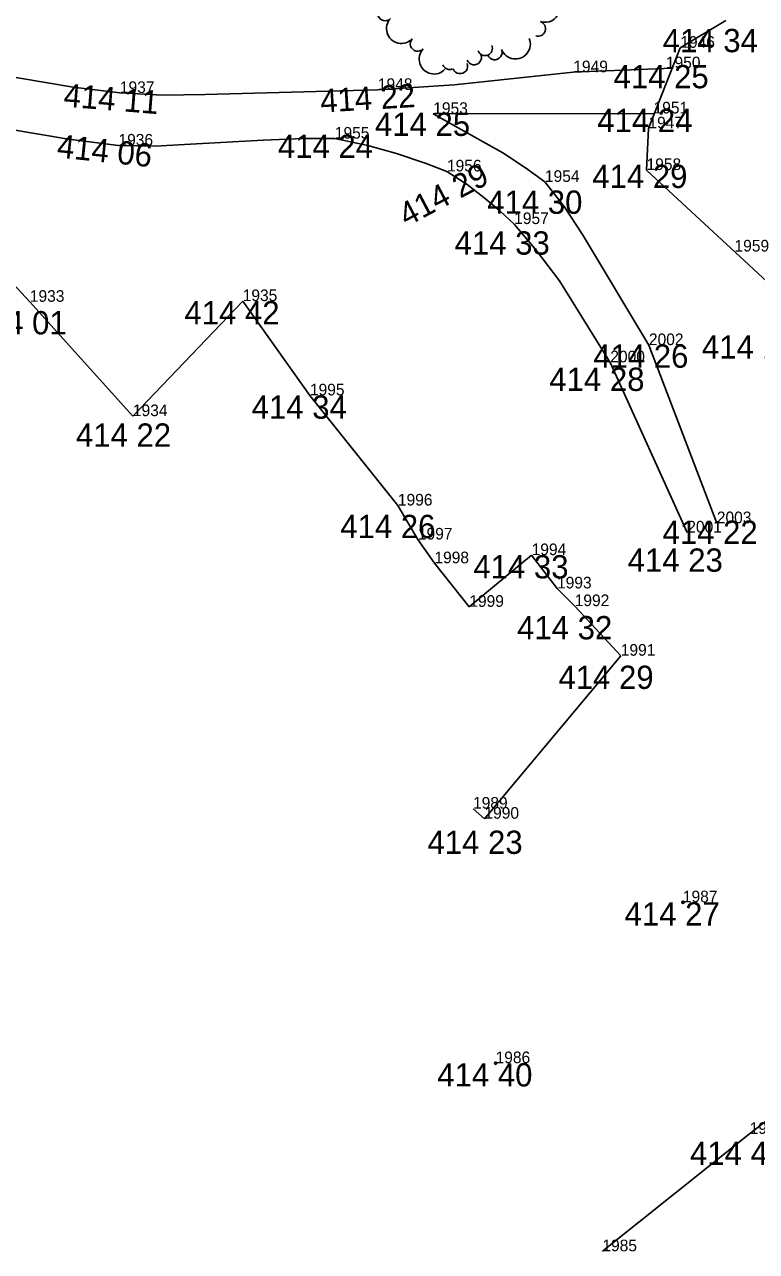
# Model space of a CAD drawing. Extents: x -559180 to -551373, y -1076947 to -1072071.
# Drawn here: x -555059.2 to -555027.7, y -1073086.5 to -1073033.8 of the extents above; entities that cross this region are included whole.
import ezdxf

# ---------------------------------------------------------------- set-up
doc = ezdxf.new("R2010")
doc.units = 0
for name, color, linetype in [('12_PLOTY', 7, 'Continuous'), ('17_KOMUNIKACE', 7, 'Continuous'), ('1_VODA_ZN', 7, 'Continuous'), ('34_ZELEN', 7, 'Continuous'), ('3_BODY', 7, 'Continuous'), ('6_VYSKY', 7, 'Continuous')]:
    doc.layers.add(name, color=color, linetype=linetype)

# ---------------------------------------------------------------- blocks, each defined once
blk = doc.blocks.new('POINT_DISPLAY')
blk.add_line((0, 0), (0, 0))
blk = doc.blocks.new('STLV')
at = {"layer": '34_ZELEN'}
blk.add_circle((0, 0), 0.5, dxfattribs=at)
for centre, radius, start, end in [((-1.866, 3.377), 0.64, 7.279, 187.2791), ((-0.914, 3.498), 0.32, 7.279, 187.2791), ((0.038, 3.62), 0.32, 7.279, 187.2791), ((0.673, 3.701), 0.32, 7.279, 187.2791), ((1.372, 3.62), 0.32, 7.279, 187.2791), ((1.839, 3.46), 0.64, 302.4264, 122.4264), ((-0.552, 3.222), 0.32, 97.2791, 188.0812), ((-0.556, 3.222), 0.32, 6.4769, 97.2791), ((-2.733, 2.607), 0.32, 72.1317, 252.1317), ((-2.248, 2.834), 0.32, 72.1317, 252.1317), ((2.354, 2.649), 0.32, 302.4264, 122.4264), ((2.893, 2.511), 0.32, 32.4264, 123.2285), ((-3.027, 1.693), 0.64, 72.1317, 252.1317), ((2.869, 1.839), 0.64, 302.4264, 122.4264), ((-3.322, 0.779), 0.32, 72.1317, 252.1317), ((3.383, 1.029), 0.32, 302.4264, 122.4264), ((3.287, 0.583), 0.32, 32.4264, 123.2285), ((3.285, 0.587), 0.32, 301.6242, 32.4264), ((-3.518, 0.17), 0.32, 72.1317, 252.1317), ((3.746, 0.168), 0.32, 252.1317, 72.1317), ((-3.366, -0.453), 0.32, 72.1317, 252.1317), ((3.452, -0.746), 0.64, 252.1317, 72.1317), ((-3.419, -1.001), 0.32, 136.9844, 316.9844), ((-2.717, -1.656), 0.64, 136.9844, 316.9844), ((3.157, -1.66), 0.32, 252.1317, 72.1317), ((-2.015, -2.311), 0.32, 136.9844, 316.9844), ((2.185, -2.318), 0.64, 201.8371, 21.8371), ((-1.313, -2.966), 0.64, 136.9844, 316.9844), ((0.877, -2.497), 0.32, 201.035, 291.8371), ((0.873, -2.499), 0.32, 291.8371, 22.6393), ((1.293, -2.675), 0.32, 201.8371, 21.8371), ((-0.192, -3.27), 0.32, 201.8371, 21.8371), ((0.402, -2.891), 0.32, 201.8371, 21.8371), ((-0.639, -3.093), 0.32, 201.035, 291.8371)]:
    blk.add_arc(centre, radius, start, end, dxfattribs=at)
blk.add_blockref('POINT_DISPLAY', (0, 0), dxfattribs=at)
blk = doc.blocks.new('T')
at = {"layer": '6_VYSKY'}
blk.add_circle((0, 0), 0.05, dxfattribs=at)

msp = doc.modelspace()

# ---------------------------------------------------------------- linework, layer by layer
at = {"layer": '12_PLOTY'}
for p, q in [((-555029.05, -1073033.58), (-555031, -1073034.76)), ((-555031, -1073034.76), (-555032.37, -1073038.22)), ((-555032.37, -1073038.22), (-555032.45, -1073040.01)), ((-555026.498, -1073045.521), (-555032.45, -1073040.01)), ((-555061.78, -1073042.63), (-555058.96, -1073045.67)), ((-555054.53, -1073050.58), (-555049.81, -1073045.64)), ((-555049.81, -1073045.64), (-555046.92, -1073049.69)), ((-555058.96, -1073045.67), (-555054.53, -1073050.58)), ((-555046.92, -1073049.69), (-555043.14, -1073054.42)), ((-555043.14, -1073054.42), (-555042.28, -1073055.88)), ((-555042.28, -1073055.88), (-555041.57, -1073056.9)), ((-555040.07, -1073058.77), (-555037.39, -1073056.55)), ((-555036.3, -1073057.98), (-555037.39, -1073056.55)), ((-555041.57, -1073056.9), (-555040.07, -1073058.77)), ((-555035.54, -1073058.74), (-555036.3, -1073057.98)), ((-555035.54, -1073058.74), (-555033.56, -1073060.87)), ((-555033.56, -1073060.87), (-555039.42, -1073067.87)), ((-555039.91, -1073067.44), (-555039.42, -1073067.87)), ((-555026.95, -1073080.57), (-555028.02, -1073081.41)), ((-555034.35, -1073086.45), (-555028.02, -1073081.41))]:
    msp.add_line(p, q, dxfattribs=at)
at = {"layer": '17_KOMUNIKACE'}
for p, q in [((-555035.6, -1073035.81), (-555031.344, -1073035.628)), ((-555032.117, -1073037.58), (-555041.62, -1073037.6)), ((-555032.35, -1073047.53), (-555029.43, -1073055.18)), ((-555034.01, -1073048.27), (-555030.7, -1073055.58))]:
    msp.add_line(p, q, dxfattribs=at)
for points in [[(-555068.34, -1073034.29), (-555059.48, -1073036.051), (-555057.098, -1073036.453), (-555055.09, -1073036.7)], [(-555044, -1073036.57), (-555040.716, -1073036.352), (-555035.6, -1073035.81)], [(-555069.11, -1073036.56), (-555059.853, -1073038.26), (-555057.299, -1073038.691), (-555055.15, -1073038.96)], [(-555055.09, -1073036.7), (-555053.254, -1073036.797), (-555051.418, -1073036.768), (-555044, -1073036.57)], [(-555041.62, -1073037.6), (-555038.622, -1073039.277), (-555037.66, -1073039.909), (-555036.82, -1073040.52)], [(-555055.15, -1073038.96), (-555053.569, -1073038.978), (-555052.307, -1073038.92), (-555048.936, -1073038.732), (-555047.215, -1073038.661), (-555045.85, -1073038.66)], [(-555045.85, -1073038.66), (-555044.431, -1073038.961), (-555043.198, -1073039.299), (-555041.921, -1073039.722), (-555041.03, -1073040.07)], [(-555041.03, -1073040.07), (-555040.156, -1073040.625), (-555039.439, -1073041.185), (-555038.751, -1073041.759), (-555038.14, -1073042.33)], [(-555036.82, -1073040.52), (-555035.996, -1073041.573), (-555035.207, -1073042.778), (-555032.35, -1073047.53)], [(-555038.14, -1073042.33), (-555037.201, -1073043.452), (-555036.196, -1073044.772), (-555034.01, -1073048.27)]]:
    msp.add_lwpolyline(points, dxfattribs=at)

# ---------------------------------------------------------------- block references
at = {"layer": '1_VODA_ZN'}
for p in [(-555031, -1073034.76), (-555031.62, -1073035.64), (-555035.6, -1073035.81), (-555055.09, -1073036.7), (-555044, -1073036.57), (-555041.62, -1073037.6), (-555032.15, -1073037.58), (-555032.37, -1073038.22), (-555045.85, -1073038.66), (-555055.15, -1073038.96), (-555041.03, -1073040.07), (-555032.45, -1073040.01), (-555036.82, -1073040.52), (-555038.14, -1073042.33), (-555028.67, -1073043.51), (-555049.81, -1073045.64), (-555058.96, -1073045.67), (-555032.35, -1073047.53), (-555034.01, -1073048.27), (-555046.92, -1073049.69), (-555054.53, -1073050.58), (-555043.14, -1073054.42), (-555030.7, -1073055.58), (-555029.43, -1073055.18), (-555042.28, -1073055.88), (-555037.39, -1073056.55), (-555041.57, -1073056.9), (-555036.3, -1073057.98), (-555040.07, -1073058.77), (-555035.54, -1073058.74), (-555033.56, -1073060.87), (-555039.91, -1073067.44), (-555039.42, -1073067.87), (-555030.89, -1073071.46), (-555038.94, -1073078.37), (-555028.02, -1073081.41), (-555034.35, -1073086.45)]:
    msp.add_blockref('POINT_DISPLAY', p, dxfattribs=at)
at = {"layer": '34_ZELEN'}
msp.add_blockref('STLV', (-555040.27, -1073032.28), dxfattribs=at)
at = {"layer": '6_VYSKY'}
for p in [(-555030.89, -1073071.46), (-555038.94, -1073078.37)]:
    msp.add_blockref('T', p, dxfattribs=at)

# ---------------------------------------------------------------- texts
at = {"layer": '3_BODY'}
for s, p in [('1946', (-555031, -1073034.76)), ('1949', (-555035.6, -1073035.81)), ('1950', (-555031.62, -1073035.64)), ('1948', (-555044, -1073036.57)), ('1937', (-555055.09, -1073036.7)), ('1953', (-555041.62, -1073037.6)), ('1951', (-555032.15, -1073037.58)), ('1947', (-555032.37, -1073038.22)), ('1955', (-555045.85, -1073038.66)), ('1936', (-555055.15, -1073038.96)), ('1956', (-555041.03, -1073040.07)), ('1958', (-555032.45, -1073040.01)), ('1954', (-555036.82, -1073040.52)), ('1957', (-555038.14, -1073042.33)), ('1959', (-555028.67, -1073043.51)), ('1935', (-555049.81, -1073045.64)), ('1933', (-555058.96, -1073045.67)), ('2002', (-555032.35, -1073047.53)), ('2000', (-555034.01, -1073048.27)), ('1995', (-555046.92, -1073049.69)), ('1934', (-555054.53, -1073050.58)), ('1996', (-555043.14, -1073054.42)), ('2001', (-555030.7, -1073055.58)), ('2003', (-555029.43, -1073055.18)), ('1997', (-555042.28, -1073055.88)), ('1994', (-555037.39, -1073056.55)), ('1998', (-555041.57, -1073056.9)), ('1993', (-555036.3, -1073057.98)), ('1999', (-555040.07, -1073058.77)), ('1992', (-555035.54, -1073058.74)), ('1991', (-555033.56, -1073060.87)), ('1989', (-555039.91, -1073067.44)), ('1990', (-555039.42, -1073067.87)), ('1987', (-555030.89, -1073071.46)), ('1986', (-555038.94, -1073078.37)), ('1984', (-555028.02, -1073081.41)), ('1985', (-555034.35, -1073086.45))]:
    msp.add_text(s, height=0.5, dxfattribs=at).set_placement(p)
at = {"layer": '6_VYSKY'}
for s, p in [('414 34', (-555031.754, -1073034.949)), ('414 25', (-555033.869, -1073036.498)), ('414 25', (-555044.125, -1073038.544)), ('414 24', (-555034.569, -1073038.381)), ('414 24', (-555048.298, -1073039.489)), ('414 29', (-555034.784, -1073040.782)), ('414 30', (-555039.297, -1073041.89)), ('414 33', (-555040.701, -1073043.643)), ('414 42', (-555052.315, -1073046.64)), ('414 01', (-555061.465, -1073047.068)), ('414 18', (-555030.073, -1073048.108)), ('414 26', (-555034.741, -1073048.502)), ('414 28', (-555036.629, -1073049.497)), ('414 34', (-555049.425, -1073050.69)), ('414 22', (-555056.979, -1073051.893)), ('414 26', (-555045.617, -1073055.818)), ('414 22', (-555031.764, -1073056.066)), ('414 33', (-555039.895, -1073057.55)), ('414 23', (-555033.262, -1073057.263)), ('414 32', (-555038.016, -1073060.167)), ('414 29', (-555036.236, -1073062.296)), ('414 23', (-555041.868, -1073069.382)), ('414 27', (-555033.395, -1073072.46)), ('414 40', (-555041.445, -1073079.37)), ('414 45', (-555030.582, -1073082.741))]:
    msp.add_text(s, height=1, dxfattribs=at).set_placement(p)
for s, rotation, p in [('414 11', 355.4091, (-555057.535, -1073037.283)), ('414 22', 3.3442, (-555046.451, -1073037.542)), ('414 06', 354.0062, (-555057.827, -1073039.462)), ('414 29', 27.7762, (-555042.763, -1073042.456))]:
    msp.add_text(s, height=1, rotation=rotation, dxfattribs=at).set_placement(p)

doc.saveas('drawing.dxf')
